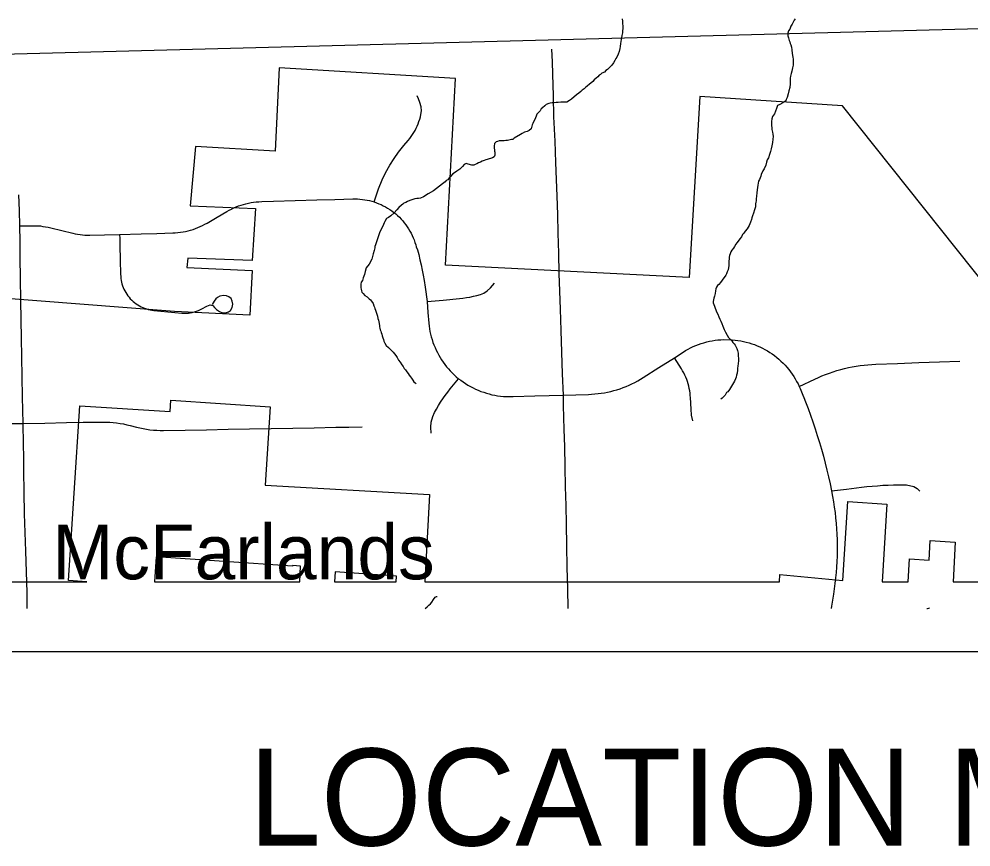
# Model space of a CAD drawing. Extents: x -11.4 to 84.1, y 11.1 to 59.
# Drawn here: x 28.606 to 29.98, y 40.266 to 41.461 of the extents above; entities that cross this region are included whole.
import ezdxf

# ---------------------------------------------------------------- set-up
doc = ezdxf.new("R2010")
doc.units = 0
for name, color, linetype in [('GM_X_Corporation', 7, 'Continuous'), ('GM_X_Minor_River', 7, 'Continuous'), ('GM_X_Rail_Line', 7, 'Continuous'), ('GM_X_State_Route', 7, 'Continuous'), ('GM_X_Township_Road', 7, 'Continuous'), ('GM_X_Unincorporated_Text', 7, 'Continuous'), ('SH_Data', 7, 'Continuous'), ('SH_Text', 7, 'Continuous')]:
    doc.layers.add(name, color=color, linetype=linetype)

msp = doc.modelspace()

# ---------------------------------------------------------------- linework, layer by layer
at = {"layer": 'GM_X_Corporation'}
for p, q in [((28.3802, 40.6489), (28.7042, 40.6489)), ((28.8017, 40.6489), (29.0114, 40.6489)), ((29.0616, 40.6489), (29.1505, 40.6489)), ((29.192, 40.6489), (29.7034, 40.6489)), ((29.8516, 40.6489), (29.8893, 40.6489)), ((29.9542, 40.6489), (30.3415, 40.6489))]:
    msp.add_line(p, q, dxfattribs=at)
for points in [[(30.03, 41.04), (29.7946, 41.3359), (29.5888, 41.3492), (29.5732, 41.088), (29.2219, 41.1059), (29.2363, 41.3752), (28.9817, 41.3904), (28.9761, 41.2701), (28.8608, 41.2768), (28.8535, 41.1914), (28.9474, 41.1875), (28.9429, 41.1123), (28.8501, 41.1161), (28.8485, 41.1026), (28.9429, 41.0981), (28.9394, 41.0338), (28.8307, 41.0387), (28.2962, 41.0805)], [(28.7042, 40.6489), (28.6779, 40.6507), (28.6942, 40.903), (28.8246, 40.8948), (28.8256, 40.911), (28.9687, 40.9015), (28.9613, 40.7883), (29.1985, 40.7749), (29.192, 40.6489)], [(29.7034, 40.6489), (29.704, 40.6595), (29.7948, 40.651), (29.802, 40.7646), (29.8587, 40.761), (29.8516, 40.6489)], [(29.8893, 40.6489), (29.8911, 40.6819), (29.9194, 40.6801), (29.9209, 40.7085), (29.9573, 40.7062), (29.9542, 40.6489)], [(29.0114, 40.6489), (29.0125, 40.6717), (29.001, 40.6725), (29.001, 40.6725), (29.001, 40.6715), (28.9021, 40.6783), (28.8041, 40.6848), (28.8017, 40.6489)], [(29.1505, 40.6489), (29.151, 40.6572), (29.0626, 40.6633), (29.0616, 40.6489)]]:
    msp.add_lwpolyline(points, dxfattribs=at)
at = {"layer": 'GM_X_Minor_River'}
for points in [[(29.4767, 41.461), (29.4771, 41.458), (29.4777, 41.4473), (29.4773, 41.4439), (29.477, 41.4412), (29.4767, 41.439), (29.4763, 41.437), (29.4756, 41.4336), (29.4753, 41.4313), (29.4749, 41.4287), (29.4742, 41.4256), (29.4735, 41.4214), (29.4732, 41.4184), (29.4725, 41.4142), (29.4707, 41.4103), (29.4689, 41.4061), (29.4674, 41.4038), (29.4659, 41.4011), (29.4641, 41.3977), (29.4615, 41.3942), (29.4585, 41.3911), (29.4555, 41.388), (29.4532, 41.3865), (29.451, 41.3845), (29.4472, 41.3826), (29.4454, 41.381), (29.4435, 41.3798), (29.4416, 41.3775), (29.439, 41.3756), (29.4364, 41.3733), (29.4341, 41.3706), (29.4315, 41.3686), (29.4296, 41.3671), (29.4263, 41.364), (29.4244, 41.3624), (29.4218, 41.3601), (29.4191, 41.3585), (29.4169, 41.3562), (29.4139, 41.3539), (29.4109, 41.3516), (29.4034, 41.3453), (29.4004, 41.3434), (29.3967, 41.3411), (29.3948, 41.341), (29.391, 41.341), (29.3879, 41.3409), (29.3845, 41.3405), (29.3815, 41.3404), (29.3784, 41.34), (29.3754, 41.3399), (29.3728, 41.3395), (29.3709, 41.3391), (29.3671, 41.3375), (29.3648, 41.3356), (29.3615, 41.3329), (29.3596, 41.3313)], [(29.7262, 41.4613), (29.7247, 41.4594), (29.7232, 41.4563), (29.7218, 41.4536), (29.7199, 41.4506), (29.7185, 41.4464), (29.7166, 41.4437), (29.7159, 41.4406), (29.7156, 41.4387), (29.7156, 41.4368), (29.7164, 41.4338), (29.7172, 41.4319), (29.7176, 41.43)], [(29.7176, 41.43), (29.7184, 41.4281), (29.7192, 41.4258), (29.72, 41.4236), (29.7208, 41.4205), (29.7213, 41.4164), (29.7221, 41.4111), (29.723, 41.4061), (29.7234, 41.4031), (29.7232, 41.3943), (29.7225, 41.3905), (29.7214, 41.3859), (29.7203, 41.3825), (29.7196, 41.3783), (29.7189, 41.3756), (29.719, 41.373), (29.719, 41.3673), (29.7184, 41.3619), (29.7173, 41.3574), (29.7162, 41.3532), (29.7148, 41.3478), (29.7133, 41.3447), (29.7126, 41.3428), (29.7085, 41.3401), (29.704, 41.3374), (29.7006, 41.3362), (29.6991, 41.3316), (29.6962, 41.3243), (29.6936, 41.3201), (29.6925, 41.317), (29.6922, 41.3132), (29.6919, 41.3094), (29.692, 41.3071), (29.6924, 41.3041), (29.6928, 41.3014), (29.6936, 41.2976), (29.6941, 41.2946), (29.6945, 41.2916), (29.6942, 41.2878), (29.6935, 41.2828), (29.6928, 41.2782), (29.6918, 41.2737), (29.6907, 41.2698), (29.6892, 41.2656), (29.6878, 41.2607), (29.6859, 41.2576), (29.6849, 41.2545), (29.6838, 41.25), (29.6816, 41.245), (29.6798, 41.2419), (29.6772, 41.2365), (29.6765, 41.2342), (29.6747, 41.2293), (29.6732, 41.227), (29.6725, 41.2213), (29.6715, 41.2144), (29.6708, 41.2102), (29.6705, 41.2052), (29.6702, 41.2014), (29.6698, 41.1988), (29.6695, 41.1969), (29.6692, 41.1942), (29.6689, 41.19), (29.6678, 41.1854), (29.6663, 41.1808), (29.6649, 41.177), (29.6638, 41.1743), (29.6631, 41.1717), (29.662, 41.1678), (29.6598, 41.1632), (29.6569, 41.1583), (29.6539, 41.1548), (29.652, 41.1521), (29.6502, 41.1498), (29.6487, 41.1467), (29.6465, 41.144), (29.6442, 41.1406), (29.642, 41.1379), (29.6405, 41.1359), (29.6387, 41.1329), (29.6372, 41.1302), (29.635, 41.1275), (29.6335, 41.1248), (29.6324, 41.1221), (29.6313, 41.1198), (29.631, 41.1175), (29.631, 41.1145), (29.6307, 41.1118), (29.6307, 41.1099), (29.6304, 41.105), (29.6301, 41.1023), (29.6294, 41.0989), (29.6283, 41.0962), (29.6272, 41.0935), (29.6261, 41.0912), (29.6209, 41.0839), (29.6187, 41.0808), (29.616, 41.0781), (29.6142, 41.0766), (29.6127, 41.0742), (29.612, 41.0716)], [(29.3596, 41.3313), (29.3581, 41.3286), (29.3563, 41.3267), (29.3536, 41.3236), (29.3526, 41.3209), (29.3515, 41.3186), (29.3504, 41.316), (29.3489, 41.3125), (29.3478, 41.3102), (29.3467, 41.3083), (29.346, 41.3045), (29.3453, 41.3026), (29.3426, 41.3002), (29.3393, 41.2987), (29.3359, 41.2978), (29.3325, 41.2959), (29.3298, 41.2943), (29.3208, 41.2888), (29.3189, 41.2873), (29.3167, 41.2869), (29.3133, 41.2861), (29.3114, 41.2857), (29.3087, 41.2856), (29.3064, 41.2852), (29.3042, 41.2852), (29.3019, 41.2851), (29.2992, 41.2851), (29.2966, 41.2843), (29.2947, 41.2835), (29.2925, 41.2812), (29.2918, 41.2777), (29.2918, 41.2747), (29.2922, 41.2724), (29.2923, 41.2705), (29.2927, 41.2686), (29.2927, 41.2663), (29.2931, 41.2644), (29.292, 41.2621), (29.2894, 41.2606), (29.2864, 41.2598), (29.2845, 41.259), (29.2818, 41.2582), (29.2799, 41.2578), (29.2773, 41.257), (29.2747, 41.2558), (29.272, 41.2546), (29.2694, 41.2534), (29.2667, 41.2518), (29.2645, 41.251), (29.2626, 41.2502), (29.2596, 41.2502), (29.2542, 41.2516), (29.2515, 41.2523), (29.2485, 41.2512), (29.2463, 41.2481), (29.2422, 41.2442), (29.2381, 41.2415), (29.2347, 41.2391), (29.2324, 41.2376), (29.2287, 41.2337), (29.2268, 41.2318), (29.225, 41.2291), (29.2227, 41.2279), (29.2212, 41.226), (29.2175, 41.2233), (29.2043, 41.2132), (29.1968, 41.2085), (29.1901, 41.2046), (29.1855, 41.2026), (29.1829, 41.2022), (29.1802, 41.2021), (29.1776, 41.2017), (29.1746, 41.2005), (29.17, 41.1989), (29.167, 41.1977), (29.1647, 41.1962), (29.1617, 41.195), (29.1599, 41.1938), (29.158, 41.1922), (29.1542, 41.1888), (29.1516, 41.1857), (29.1475, 41.1814), (29.143, 41.1772), (29.1393, 41.1744), (29.1367, 41.1729), (29.1344, 41.169), (29.133, 41.1667), (29.1311, 41.1621), (29.1289, 41.1575), (29.1267, 41.1522), (29.1224, 41.1411), (29.1217, 41.138), (29.1206, 41.135), (29.1199, 41.1327), (29.1195, 41.1308), (29.1188, 41.127), (29.1174, 41.122), (29.1152, 41.1144), (29.1116, 41.1071), (29.1071, 41.1017), (29.1057, 41.0967)], [(29.1057, 41.0967), (29.1046, 41.0925), (29.1031, 41.0875), (29.1017, 41.0837), (29.1002, 41.0814), (29.0995, 41.0783), (29.0996, 41.0749), (29.0996, 41.073), (29.1, 41.0711), (29.1004, 41.0689), (29.1012, 41.067), (29.1028, 41.0647), (29.1051, 41.0621), (29.1086, 41.0599), (29.1116, 41.0573), (29.1136, 41.0558), (29.1147, 41.0539), (29.1171, 41.0505), (29.1183, 41.0471), (29.1191, 41.0452), (29.1198, 41.0433), (29.1206, 41.0407), (29.1218, 41.038), (29.1226, 41.035), (29.1235, 41.032), (29.1243, 41.0289), (29.1251, 41.0263), (29.1255, 41.024), (29.1263, 41.0187), (29.1267, 41.0168), (29.1268, 41.0149), (29.1276, 41.0126), (29.1284, 41.0104), (29.1288, 41.0085), (29.1296, 41.0062), (29.1304, 41.0036), (29.1312, 41.0009), (29.132, 40.9983), (29.1328, 40.996), (29.134, 40.9934), (29.1363, 40.99), (29.1394, 40.987), (29.1425, 40.984), (29.1444, 40.9821), (29.146, 40.9802), (29.1479, 40.978), (29.1498, 40.9754), (29.1518, 40.9724), (29.1541, 40.9686), (29.1565, 40.9656), (29.1588, 40.9622), (29.1604, 40.9596), (29.1619, 40.9569), (29.1639, 40.9547), (29.1658, 40.9521), (29.1678, 40.9494), (29.1693, 40.9472), (29.1713, 40.9445), (29.1728, 40.9427), (29.1748, 40.9397), (29.1759, 40.9374), (29.1779, 40.9359), (29.1794, 40.9344)], [(29.612, 41.0716), (29.6113, 41.0689), (29.6106, 41.0647), (29.6099, 41.0609), (29.6088, 41.0582), (29.6084, 41.0559), (29.6081, 41.0533), (29.6081, 41.0514), (29.6089, 41.0491), (29.6097, 41.0464), (29.6109, 41.0438), (29.6117, 41.0415), (29.6129, 41.0385), (29.6145, 41.0351), (29.6161, 41.0313), (29.6176, 41.0279), (29.6188, 41.0249), (29.6204, 41.0215), (29.622, 41.0177), (29.624, 41.0128), (29.6259, 41.0091), (29.6283, 41.0049), (29.6302, 41.0015), (29.6326, 40.9989), (29.6349, 40.9967), (29.6364, 40.9944), (29.638, 40.9925), (29.6395, 40.9903), (29.6407, 40.9884), (29.6419, 40.9857), (29.6431, 40.9827), (29.6439, 40.9789), (29.644, 40.9748), (29.6444, 40.971), (29.6445, 40.9679), (29.6442, 40.9641), (29.6435, 40.9599), (29.6431, 40.9573), (29.6428, 40.9542), (29.6425, 40.95), (29.6418, 40.947), (29.6411, 40.9443), (29.64, 40.9416), (29.6385, 40.9382), (29.6315, 40.9263), (29.6293, 40.9232), (29.6274, 40.922), (29.6252, 40.9182), (29.6229, 40.9159), (29.6211, 40.9139), (29.6188, 40.9124), (29.6188, 40.9124), (29.6188, 40.9124)], [(29.1926, 40.6103), (29.1951, 40.6126), (29.1977, 40.6153), (29.1999, 40.6172), (29.2018, 40.6195), (29.2044, 40.6234), (29.2066, 40.6265), (29.2089, 40.6276), (29.2096, 40.6276)], [(29.9164, 40.6103), (29.9171, 40.6104), (29.9194, 40.6108), (29.9197, 40.6112), (29.9194, 40.6108)]]:
    msp.add_lwpolyline(points, dxfattribs=at)
at = {"layer": 'GM_X_Rail_Line'}
msp.add_lwpolyline([(26.7173, 41.5554), (27.053, 41.3716), (27.5535, 41.381), (28.6, 41.4108), (30.1582, 41.4518), (31.0724, 41.4705), (32.0351, 41.4994), (32.0472, 41.5115), (32.0379, 42.0121), (32.0463, 42.0224), (33.0454, 42.0406)], dxfattribs=at)
at = {"layer": 'GM_X_State_Route'}
msp.add_lwpolyline([(28.618, 40.6103), (28.618, 40.6126), (28.6179, 40.6337), (28.617, 40.6634), (28.616, 40.6931), (28.6152, 40.7201), (28.6144, 40.747), (28.6139, 40.778), (28.6134, 40.8091), (28.6131, 40.8284), (28.6128, 40.8477), (28.6125, 40.8775), (28.612, 40.8966), (28.6115, 40.9158), (28.611, 40.9448), (28.6104, 40.9737), (28.6099, 41.0003), (28.6095, 41.0269), (28.609, 41.0551), (28.6086, 41.0861), (28.6082, 41.1172), (28.6079, 41.1398), (28.6076, 41.1624), (28.6071, 41.1847), (28.6062, 41.2072)], dxfattribs=at)
at = {"layer": 'GM_X_Township_Road'}
for points in [[(29.3786, 41.3116), (29.3782, 41.3192), (29.3773, 41.3503), (29.3764, 41.3813), (29.3759, 41.3994), (29.3753, 41.4174)], [(29.1186, 41.197), (29.1252, 41.2157), (29.1303, 41.2289), (29.1353, 41.2391), (29.1415, 41.2501), (29.1476, 41.2597), (29.154, 41.2689), (29.1618, 41.2783), (29.1679, 41.2857), (29.1701, 41.2884), (29.1722, 41.2912), (29.1742, 41.2941), (29.176, 41.2971), (29.1778, 41.3002), (29.1794, 41.3033), (29.1808, 41.3065), (29.1822, 41.3097), (29.1834, 41.313), (29.1845, 41.3163), (29.1855, 41.3197), (29.1863, 41.3231), (29.1871, 41.3285), (29.1864, 41.3343), (29.1846, 41.3407), (29.1827, 41.3456), (29.1806, 41.35)], [(29.3985, 40.6103), (29.398, 40.6389), (29.3973, 40.67), (29.3967, 40.701), (29.3961, 40.7321), (29.3956, 40.7589), (29.395, 40.7858), (29.3944, 40.8149), (29.3937, 40.8441), (29.393, 40.8686), (29.3926, 40.8859), (29.3921, 40.9033), (29.3918, 40.9182), (29.3907, 40.9492), (29.3897, 40.9803), (29.3887, 41.0113), (29.3876, 41.0424), (29.3868, 41.0681), (29.3859, 41.0938), (29.3852, 41.1229), (29.3845, 41.152), (29.3836, 41.1787), (29.3827, 41.2054), (29.3819, 41.2296), (29.3811, 41.2538), (29.3798, 41.2848), (29.379, 41.302), (29.3786, 41.3116)], [(28.6076, 41.1624), (28.6256, 41.1627), (28.6332, 41.1626), (28.6371, 41.1623), (28.6409, 41.1618), (28.6447, 41.1613), (28.6485, 41.1606), (28.6523, 41.1597), (28.6682, 41.1558), (28.6841, 41.1519), (28.6875, 41.1511), (28.6909, 41.1505), (28.6944, 41.1499), (28.6979, 41.1495), (28.7014, 41.1492), (28.7049, 41.149), (28.7084, 41.1489), (28.7299, 41.1495), (28.7514, 41.1501), (28.7825, 41.151), (28.8053, 41.1516), (28.8281, 41.1523), (28.8318, 41.1525), (28.8356, 41.1528), (28.8393, 41.1532), (28.843, 41.1538), (28.8466, 41.1545), (28.8503, 41.1554), (28.8539, 41.1563), (28.8574, 41.1574), (28.861, 41.1586), (28.8644, 41.16), (28.8679, 41.1615), (28.8713, 41.163), (28.8746, 41.1648), (28.8778, 41.1666), (28.892, 41.1749), (28.9062, 41.1833), (28.9095, 41.1851), (28.9128, 41.1868), (28.9162, 41.1884), (28.9196, 41.1899), (28.9231, 41.1912), (28.9267, 41.1924), (28.9302, 41.1935), (28.9338, 41.1945), (28.9375, 41.1953), (28.9411, 41.196), (28.9448, 41.1966), (28.9485, 41.1971), (28.9522, 41.1974), (28.9568, 41.1976), (28.9737, 41.1983), (29.0048, 41.1991), (29.0359, 41.2), (29.0619, 41.2007), (29.0878, 41.2014), (29.0948, 41.2013), (29.0983, 41.2011), (29.1017, 41.2007), (29.1051, 41.2002), (29.1085, 41.1996), (29.112, 41.1989), (29.1153, 41.198), (29.1186, 41.197), (29.122, 41.1958), (29.1254, 41.1945), (29.1287, 41.1931), (29.1319, 41.1916), (29.1351, 41.1899), (29.1382, 41.1881), (29.1412, 41.1862), (29.1442, 41.1841), (29.147, 41.182), (29.1498, 41.1797), (29.1524, 41.1775), (29.1551, 41.1749), (29.1576, 41.1723), (29.16, 41.1697), (29.1623, 41.1669), (29.1645, 41.1641), (29.1666, 41.1611), (29.1685, 41.1581), (29.1704, 41.155), (29.1721, 41.1519), (29.1736, 41.1487), (29.1751, 41.1454), (29.1765, 41.1421), (29.1776, 41.1387), (29.1787, 41.1353), (29.1796, 41.1323), (29.1811, 41.1277), (29.183, 41.1211), (29.1849, 41.1135), (29.1865, 41.1062), (29.188, 41.0988), (29.1894, 41.0914), (29.191, 41.0836), (29.1925, 41.074), (29.1951, 41.0533), (29.1963, 41.0377), (29.1976, 41.022), (29.198, 41.018), (29.1986, 41.014), (29.1993, 41.01), (29.2002, 41.0061), (29.2012, 41.0022), (29.2024, 40.9983), (29.2036, 40.9944), (29.2051, 40.9906), (29.2066, 40.9869), (29.2083, 40.9832), (29.21, 40.9796), (29.212, 40.976), (29.214, 40.9725), (29.2161, 40.9691), (29.2184, 40.9658), (29.2208, 40.9625), (29.2233, 40.9593), (29.2259, 40.9562), (29.2286, 40.9532), (29.2314, 40.9503), (29.2344, 40.9475), (29.2373, 40.9448), (29.2405, 40.9419), (29.2437, 40.9397), (29.2471, 40.9372), (29.2506, 40.9349), (29.2541, 40.9327), (29.2577, 40.9306), (29.2614, 40.9287), (29.2651, 40.9269), (29.2689, 40.9252), (29.2728, 40.9237), (29.2768, 40.9223), (29.2807, 40.921), (29.2847, 40.9199), (29.2887, 40.9189), (29.2928, 40.9181), (29.2969, 40.9174), (29.3011, 40.9169), (29.3052, 40.9165), (29.3093, 40.9163), (29.3135, 40.9162), (29.3193, 40.9163), (29.3504, 40.9171), (29.3711, 40.9176), (29.3918, 40.9182)], [(28.7514, 41.1501), (28.7516, 41.1441), (28.7519, 41.134), (28.7524, 41.1133), (28.7529, 41.0925), (28.753, 41.0897), (28.7533, 41.0866), (28.7537, 41.0838), (28.7541, 41.0814), (28.7549, 41.0787), (28.7558, 41.0761), (28.7565, 41.0736), (28.7576, 41.071), (28.7589, 41.0686), (28.7603, 41.0662), (28.7617, 41.0638), (28.7633, 41.0616), (28.7651, 41.0594), (28.7669, 41.0573), (28.7689, 41.0553), (28.7709, 41.0535), (28.773, 41.0517), (28.7753, 41.05), (28.7776, 41.0485), (28.78, 41.0471), (28.7824, 41.0458), (28.7849, 41.0446), (28.7875, 41.0436), (28.7901, 41.0427), (28.7928, 41.0419), (28.7955, 41.0413), (28.7982, 41.0408), (28.801, 41.0405), (28.8211, 41.0385), (28.8411, 41.0365), (28.8461, 41.0363), (28.8511, 41.0366), (28.856, 41.0374), (28.8608, 41.0387), (28.8655, 41.0406), (28.8699, 41.0429), (28.8774, 41.0468), (28.8821, 41.0484), (28.886, 41.0476), (28.8886, 41.0447), (28.8913, 41.0418), (28.8954, 41.0388), (28.8997, 41.0371), (28.9043, 41.037), (28.9088, 41.0386), (28.9115, 41.0405), (28.9141, 41.0449), (28.9149, 41.0493), (28.914, 41.0538), (28.9126, 41.0575), (28.9091, 41.0599), (28.9056, 41.0616), (28.9014, 41.0619), (28.8962, 41.061), (28.8927, 41.0591), (28.8903, 41.0572), (28.888, 41.0537), (28.885, 41.0491)], [(29.1951, 41.0533), (29.2184, 41.0555), (29.2417, 41.0577), (29.2468, 41.0583), (29.2519, 41.059), (29.257, 41.0598), (29.262, 41.0609), (29.267, 41.062), (29.272, 41.0633), (29.2772, 41.0656), (29.2819, 41.0687), (29.2868, 41.073), (29.2926, 41.0798)], [(29.3918, 40.9182), (29.4098, 40.9188), (29.4278, 40.9194), (29.4325, 40.9196), (29.4372, 40.9199), (29.4418, 40.9204), (29.4464, 40.921), (29.451, 40.9217), (29.4556, 40.9226), (29.4601, 40.9236), (29.4646, 40.9248), (29.4691, 40.9261), (29.4735, 40.9275), (29.4779, 40.9291), (29.4822, 40.9308), (29.4865, 40.9326), (29.4908, 40.9345), (29.4949, 40.9366), (29.499, 40.9388), (29.503, 40.9411), (29.507, 40.9436), (29.5294, 40.9579), (29.5519, 40.9722), (29.5646, 40.9804), (29.5681, 40.9825), (29.5717, 40.9845), (29.5754, 40.9864), (29.5791, 40.9882), (29.5829, 40.9898), (29.5867, 40.9913), (29.5906, 40.9927), (29.5946, 40.9939), (29.5986, 40.995), (29.6026, 40.9959), (29.6066, 40.9967), (29.6107, 40.9974), (29.6148, 40.9979), (29.6189, 40.9982), (29.623, 40.9984), (29.6354, 40.9982), (29.6395, 40.9978), (29.6436, 40.9973), (29.6477, 40.9966), (29.6517, 40.9958), (29.6557, 40.9948), (29.6597, 40.9937), (29.6636, 40.9925), (29.6675, 40.9911), (29.6713, 40.9896), (29.6751, 40.9879), (29.6789, 40.9861), (29.6825, 40.9842), (29.6861, 40.9822), (29.6896, 40.98), (29.693, 40.9777), (29.6963, 40.9752), (29.6996, 40.9727), (29.7027, 40.97), (29.7058, 40.9673), (29.7088, 40.9644), (29.7116, 40.9614), (29.7144, 40.9584), (29.717, 40.9552), (29.7196, 40.9519), (29.722, 40.9486), (29.7242, 40.9451), (29.7264, 40.9416), (29.7284, 40.938), (29.7304, 40.9344), (29.7321, 40.9306), (29.7334, 40.9276), (29.7373, 40.9181), (29.7387, 40.9146), (29.7411, 40.9085), (29.7448, 40.8989), (29.7483, 40.8892), (29.7518, 40.8795), (29.7551, 40.8697), (29.7582, 40.8599), (29.7612, 40.85), (29.7641, 40.8401), (29.7669, 40.8302), (29.7695, 40.8202), (29.772, 40.8102), (29.7744, 40.8002), (29.7766, 40.7901), (29.7787, 40.78), (29.7802, 40.7722), (29.7815, 40.7645), (29.7827, 40.7567), (29.7838, 40.7489), (29.7846, 40.741), (29.7854, 40.7332), (29.786, 40.7253), (29.7864, 40.7174), (29.7867, 40.7095), (29.7869, 40.7017), (29.7867, 40.6859), (29.7864, 40.678), (29.786, 40.6701), (29.7854, 40.6623), (29.7846, 40.6544), (29.7837, 40.6466), (29.7827, 40.6388), (29.7815, 40.631), (29.7787, 40.6136), (29.7781, 40.6103)], [(29.5787, 40.881), (29.5769, 40.8894), (29.576, 40.8982), (29.5751, 40.9147), (29.5749, 40.9176), (29.5746, 40.921), (29.5741, 40.9244), (29.5735, 40.9278), (29.5728, 40.9311), (29.5719, 40.9344), (29.5709, 40.9377), (29.5697, 40.9409), (29.5684, 40.9441), (29.567, 40.9472), (29.5655, 40.9503), (29.5638, 40.9533), (29.562, 40.9562), (29.5519, 40.9722)], [(29.7321, 40.9306), (29.7545, 40.9413), (29.7597, 40.9437), (29.7649, 40.946), (29.7702, 40.9481), (29.7756, 40.9501), (29.781, 40.9519), (29.7865, 40.9536), (29.7919, 40.9552), (29.7975, 40.9566), (29.8031, 40.9579), (29.8087, 40.959), (29.8143, 40.96), (29.82, 40.9608), (29.8256, 40.9615), (29.8313, 40.9621), (29.837, 40.9624), (29.8427, 40.9627), (29.8738, 40.9639), (29.9048, 40.9651), (29.9343, 40.9663), (29.9638, 40.9674)], [(29.201, 40.8635), (29.2004, 40.8719), (29.2012, 40.8793), (29.2035, 40.8874), (29.2056, 40.8931), (29.2085, 40.8982), (29.2116, 40.9032), (29.2147, 40.9082), (29.219, 40.9145), (29.2214, 40.9178), (29.2249, 40.9225), (29.2285, 40.9271), (29.2405, 40.9419)], [(28.5944, 40.8772), (28.6125, 40.8775)], [(28.6125, 40.8775), (28.6436, 40.878), (28.6746, 40.8786), (28.6987, 40.879), (28.7227, 40.8794), (28.7326, 40.8793), (28.7374, 40.8791), (28.7424, 40.8787), (28.7472, 40.8781), (28.7521, 40.8774), (28.7569, 40.8766), (28.7617, 40.8756), (28.7665, 40.8745), (28.776, 40.872), (28.7808, 40.8709), (28.7856, 40.87), (28.7904, 40.8691), (28.7953, 40.8684), (28.8002, 40.8679), (28.8051, 40.8675), (28.81, 40.8672), (28.8149, 40.867), (28.846, 40.8676), (28.877, 40.8682), (28.9081, 40.8689), (28.9391, 40.8695), (28.9702, 40.8701), (29.0013, 40.8707), (29.0323, 40.8713), (29.0634, 40.8719), (29.0824, 40.8722), (29.1014, 40.8726)], [(29.7787, 40.78), (29.8004, 40.7827), (29.8221, 40.7854), (29.8297, 40.7862), (29.8373, 40.787), (29.8449, 40.7876), (29.8526, 40.7881), (29.8602, 40.7884), (29.8679, 40.7886), (29.8755, 40.7887), (29.8867, 40.7886), (29.8975, 40.7863), (29.9023, 40.7833), (29.9063, 40.7796)]]:
    msp.add_lwpolyline(points, dxfattribs=at)
at = {"layer": 'SH_Data'}
msp.add_line((26.1653, 40.5483), (33.1653, 40.5483), dxfattribs=at)

# ---------------------------------------------------------------- texts
at = {"layer": 'GM_X_Unincorporated_Text'}
msp.add_text('McFarlands', height=0.07898, rotation=0, dxfattribs=at).set_placement((28.6544, 40.6525))
at = {"layer": 'SH_Text'}
msp.add_text('LOCATION MAP', height=0.14, dxfattribs=at).set_placement((28.9377, 40.2683))

doc.saveas('drawing.dxf')
